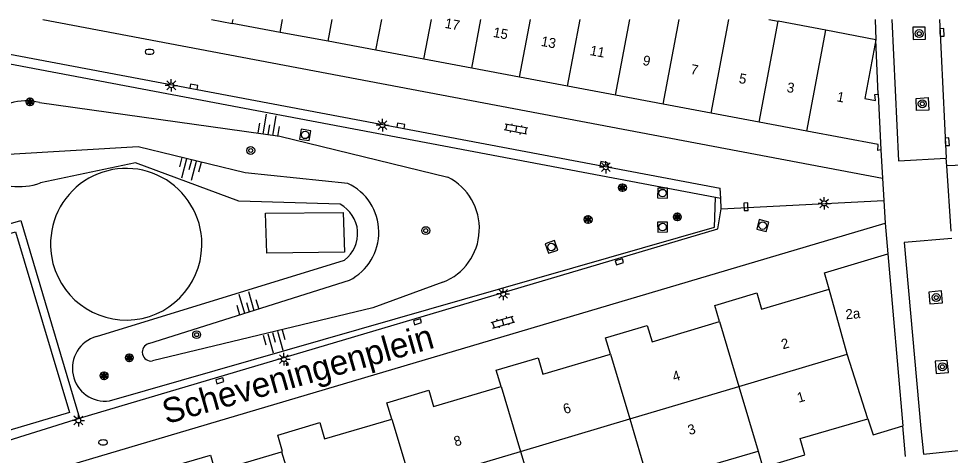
# Model space of a CAD drawing. Extents: x 125000 to 129004, y 397500 to 399008.
# Drawn here: x 126716 to 126810, y 398956.1 to 399000.1 of the extents above; entities that cross this region are included whole.
import ezdxf

# ---------------------------------------------------------------- set-up
doc = ezdxf.new("R2010")
doc.units = 0
for name, color, linetype in [('gg-afsc-hekwerk', 7, 'Continuous'), ('gg-afsc-muur', 7, 'Continuous'), ('gg-anno-huisnummerreeks BGT', 7, 'Continuous'), ('gg-anno-openbare ruimte label', 7, 'Continuous'), ('gg-bbg-hoofdgebouw', 7, 'Continuous'), ('gg-bbg-tussenscheiding', 7, 'Continuous'), ('gg-knt-bovenkant onderkant talud', 7, 'Continuous'), ('gg-knt-verharding', 7, 'Continuous'), ('gg-knt-verharding nz', 7, 'Continuous'), ('gt-grn-groengrens', 7, 'Continuous'), ('gt-grn-weggrens', 7, 'Continuous'), ('gt-symb-boom', 7, 'Continuous'), ('gt-symb-brandkraan', 7, 'Continuous'), ('gt-symb-klinker verharding', 7, 'Continuous'), ('gt-symb-kolk', 7, 'Continuous'), ('gt-symb-lichtmast', 7, 'Continuous'), ('gt-symb-rioolschacht', 7, 'Continuous'), ('gt-symb-solitaire heester', 7, 'Continuous'), ('gt-symb-talud symbool', 7, 'Continuous')]:
    doc.layers.add(name, color=color, linetype=linetype)

# ---------------------------------------------------------------- blocks, each defined once
blk = doc.blocks.new('gt0-KOLK')
at = {"layer": 'gt-symb-kolk'}
blk.add_lwpolyline([(0, 0), (0.375, 0), (0.375, 0.4), (-0.375, 0.4), (-0.375, 0), (0, 0)], dxfattribs=at)
blk = doc.blocks.new('gt0-BOOM')
at = {"layer": 'gt-symb-boom'}
for radius in [0.4, 0.2]:
    blk.add_circle((0, 0), radius, dxfattribs=at)
blk = doc.blocks.new('gt0-RS')
at = {"layer": 'gt-symb-rioolschacht'}
blk.add_lwpolyline([(-0.5, -0.5), (0.5, -0.5), (0.5, 0.5), (-0.5, 0.5)], close=True, dxfattribs=at)
blk.add_circle((0, 0), 0.375, dxfattribs=at)
blk = doc.blocks.new('gt0-TALUD_1')
at = {"layer": 'gt-symb-talud symbool'}
for p, q in [((-1, -1), (-1, 0)), ((-0.5, -2), (-0.5, 0)), ((0, -1), (0, 0)), ((0.5, -2), (0.5, 0)), ((1, -1), (1, 0))]:
    blk.add_line(p, q, dxfattribs=at)
blk = doc.blocks.new('gt0-KL1')
at = {"layer": 'gt-symb-klinker verharding'}
for p, q in [((-1.15, 0.3), (1.15, 0.3)), ((-1, -0.3), (-1, 0.3)), ((-0.5, 0.3), (-0.5, 0.45)), ((0, -0.3), (0, 0.3)), ((0.5, 0.3), (0.5, 0.45)), ((1, -0.3), (1, 0.3)), ((-1.15, -0.3), (1.15, -0.3)), ((-0.5, -0.45), (-0.5, -0.3)), ((0.5, -0.45), (0.5, -0.3))]:
    blk.add_line(p, q, dxfattribs=at)
blk = doc.blocks.new('gt0-LMAST')
at = {"layer": 'gt-symb-lichtmast'}
for p, q in [((-0.182, 0.173), (-0.447, 0.438)), ((-0.005, 0.246), (-0.005, 0.621)), ((0.172, 0.173), (0.437, 0.438)), ((-0.255, -0.004), (-0.63, -0.004)), ((-0.182, -0.181), (-0.447, -0.446)), ((-0.005, -0.254), (-0.005, -0.629)), ((0.437, -0.446), (0.172, -0.181)), ((0.245, -0.004), (0.62, -0.004))]:
    blk.add_line(p, q, dxfattribs=at)
blk.add_circle((-0.005, -0.004), 0.25, dxfattribs=at)
blk = doc.blocks.new('gt0-SH')
at = {"layer": 'gt-symb-solitaire heester'}
blk.add_circle((0, 0), 0.4, dxfattribs=at)
for centre, start, end in [((-0.346, 0.2), 270, 30), ((-0.346, -0.2), 330, 90), ((0, 0.4), 210, 330), ((0.346, 0.2), 150, 270), ((0.346, -0.2), 90, 210), ((0, -0.4), 30, 150)]:
    blk.add_arc(centre, 0.4, start, end, dxfattribs=at)
blk = doc.blocks.new('gt0-BR')
at = {"layer": 'gt-symb-brandkraan'}
for centre, radius, start, end in [((-0.244, 0), 0.206, 107.56694, 252.43307), ((0.599, -2.664), 3, 106.89205, 107.56694), ((0, -0.691), 0.938, 73.10799, 106.89205), ((-0.599, -2.664), 3, 72.43309, 73.10799), ((0.244, 0), 0.206, 287.56695, 72.43309), ((0.599, 2.664), 3, 252.43307, 253.10797), ((0, 0.691), 0.938, 253.10797, 286.89206), ((-0.599, 2.664), 3, 286.89206, 287.56695)]:
    blk.add_arc(centre, radius, start, end, dxfattribs=at)

msp = doc.modelspace()

# ---------------------------------------------------------------- linework, layer by layer
at = {"layer": 'gg-afsc-hekwerk'}
for p, q in [((126786.816, 398981.949), (126786.764, 398982.986)), ((126786.867, 398980.912), (126786.816, 398981.949)), ((126786.518, 398978.91), (126786.867, 398980.912)), ((126722.145, 398959.804), (126786.518, 398978.91))]:
    msp.add_line(p, q, dxfattribs=at)
at = {"layer": 'gg-afsc-muur'}
msp.add_line((126802.399, 399000), (126802.476, 398997.96), dxfattribs=at)
at = {"layer": 'gg-bbg-hoofdgebouw'}
for p, q in [((126735.443, 399000), (126737.552, 398999.605)), ((126742.381, 398998.7), (126737.552, 398999.605)), ((126791.666, 399000), (126792.603, 398999.823)), ((126797.432, 398998.912), (126792.603, 398999.823)), ((126747.211, 398997.795), (126742.381, 398998.7)), ((126802.476, 398997.96), (126797.432, 398998.912)), ((126752.042, 398996.89), (126747.211, 398997.795)), ((126756.872, 398995.986), (126752.042, 398996.89)), ((126761.702, 398995.081), (126756.872, 398995.986)), ((126766.532, 398994.176), (126761.702, 398995.081)), ((126771.363, 398993.271), (126766.532, 398994.176)), ((126776.193, 398992.366), (126771.363, 398993.271)), ((126781.022, 398991.462), (126776.193, 398992.366)), ((126802.693, 398992.452), (126802.981, 398986.841)), ((126785.852, 398990.557), (126781.022, 398991.462)), ((126790.683, 398989.652), (126785.852, 398990.557)), ((126795.513, 398988.747), (126790.683, 398989.652)), ((126803.663, 398976.358), (126805.188, 398959.032))]:
    msp.add_line(p, q, dxfattribs=at)
for points in [[(126802.476, 398997.96), (126801.358, 398992.035), (126802.419, 398991.835), (126802.373, 398992.436), (126802.693, 398992.452)], [(126802.981, 398986.841), (126802.669, 398986.805), (126802.692, 398987.402), (126795.513, 398988.747)], [(126797.764, 398972.823), (126797.277, 398974.462), (126803.663, 398976.358)], [(126786.698, 398969.541), (126786.213, 398971.181), (126790.443, 398972.431), (126790.928, 398970.791), (126797.764, 398972.823)], [(126775.682, 398966.27), (126775.196, 398967.909), (126779.403, 398969.157), (126779.889, 398967.518), (126786.698, 398969.541)], [(126764.661, 398962.998), (126764.173, 398964.637), (126768.389, 398965.891), (126768.877, 398964.252), (126775.682, 398966.27)], [(126753.641, 398959.721), (126753.152, 398961.36), (126757.367, 398962.618), (126757.856, 398960.979), (126764.661, 398962.998)], [(126742.514, 398956.431), (126742.62, 398956.462), (126742.134, 398958.102), (126746.365, 398959.356), (126746.851, 398957.716), (126753.641, 398959.721)], [(126790.588, 398956.493), (126791.078, 398954.844), (126795.315, 398956.104), (126794.838, 398957.753), (126801.646, 398959.752)], [(126801.646, 398959.752), (126802.184, 398958.118), (126805.188, 398959.032)], [(126731.491, 398953.152), (126731.585, 398953.18), (126731.096, 398954.822), (126735.347, 398956.082), (126735.833, 398954.443), (126742.514, 398956.431)], [(126779.579, 398953.229), (126780.067, 398951.58), (126784.28, 398952.827), (126783.792, 398954.487), (126790.588, 398956.493)]]:
    msp.add_lwpolyline(points, dxfattribs=at)
at = {"layer": 'gg-bbg-tussenscheiding'}
for p, q in [((126737.552, 398999.605), (126737.627, 399000)), ((126742.381, 398998.7), (126742.626, 399000)), ((126747.211, 398997.795), (126747.627, 399000)), ((126752.042, 398996.89), (126752.629, 399000)), ((126756.872, 398995.986), (126757.629, 399000)), ((126761.702, 398995.081), (126762.63, 399000)), ((126766.532, 398994.176), (126767.631, 399000)), ((126771.363, 398993.271), (126772.633, 399000)), ((126776.193, 398992.366), (126777.634, 399000)), ((126781.022, 398991.462), (126782.635, 399000)), ((126785.852, 398990.557), (126787.634, 399000)), ((126790.683, 398989.652), (126792.603, 398999.823)), ((126795.513, 398988.747), (126797.432, 398998.912)), ((126799.581, 398966.248), (126797.764, 398972.823)), ((126786.698, 398969.541), (126788.647, 398963.003)), ((126775.682, 398966.27), (126777.635, 398959.735)), ((126788.647, 398963.003), (126799.581, 398966.248)), ((126801.646, 398959.752), (126799.581, 398966.248)), ((126764.661, 398962.998), (126766.617, 398956.465)), ((126777.635, 398959.735), (126788.647, 398963.003)), ((126788.647, 398963.003), (126790.588, 398956.493)), ((126753.641, 398959.721), (126755.59, 398953.193)), ((126766.617, 398956.465), (126777.635, 398959.735)), ((126777.635, 398959.735), (126779.579, 398953.229)), ((126742.514, 398956.431), (126744.496, 398949.901)), ((126755.59, 398953.193), (126766.617, 398956.465)), ((126766.617, 398956.465), (126768.566, 398949.958))]:
    msp.add_line(p, q, dxfattribs=at)
at = {"layer": 'gg-knt-bovenkant onderkant talud'}
for p, q in [((126718.091, 398991.629), (126742.346, 398988.235)), ((126742.346, 398988.235), (126759.299, 398984.105)), ((126723.848, 398968.025), (126748.864, 398975.75)), ((126729.14, 398967.322), (126749.358, 398973.714)), ((126758.794, 398973.504), (126751.724, 398970.919)), ((126751.724, 398970.919), (126729.506, 398965.572))]:
    msp.add_line(p, q, dxfattribs=at)
for points in [[(126749.205, 398983.472), (126738.862, 398984.548), (126728.056, 398987.15), (126714.98, 398986.378)], [(126748.426, 398981.364), (126738.219, 398981.671), (126727.795, 398985.556), (126718.203, 398983.522)], [(126725.171, 398961.56), (126786.197, 398979.059), (126786.278, 398982.051)]]:
    msp.add_lwpolyline(points, dxfattribs=at)
for centre, radius, start, end in [((126716.732, 398986.06), 5.732, 76.28925, 135.37319), ((126716.048, 398989.579), 6.429, 182.17744, 289.58062), ((126756.645, 398978.919), 5.826, 291.64685, 62.89847), ((126746.896, 398978.556), 5.432, 296.95266, 64.84392), ((126746.863, 398978.418), 3.335, 306.87196, 62.05031), ((126724.723, 398964.836), 3.307, 105.34561, 277.78509), ((126729.368, 398966.456), 0.895, 104.73699, 278.88847)]:
    msp.add_arc(centre, radius, start, end, dxfattribs=at)
at = {"layer": 'gg-knt-verharding'}
for p, q in [((126718.446, 399000), (126803.146, 398984.015)), ((126710.857, 398997.305), (126786.764, 398982.986)), ((126802.981, 398986.841), (126803.146, 398984.015)), ((126809.613, 398985.232), (126809.558, 398986.029)), ((126814.576, 398985.483), (126809.613, 398985.232)), ((126810.075, 398978.669), (126809.613, 398985.232)), ((126719.186, 398954.488), (126803.405, 398979.463)), ((126803.405, 398979.463), (126803.663, 398976.358)), ((126712.206, 398956.72), (126722.145, 398959.804)), ((126805.459, 398955.951), (126805.188, 398959.032))]:
    msp.add_line(p, q, dxfattribs=at)
for points in [[(126804.08, 399000), (126804.746, 398985.764), (126809.558, 398986.029)], [(126806.184, 398999.221), (126806.229, 398997.995), (126807.457, 398998.02), (126807.432, 398999.229), (126806.184, 398999.221)], [(126807.752, 398992.116), (126807.804, 398990.867), (126806.574, 398990.816), (126806.519, 398992.045), (126807.752, 398992.116)], [(126740.907, 398980.46), (126748.744, 398980.547), (126748.859, 398976.549), (126741.031, 398976.443), (126740.907, 398980.46)], [(126706.984, 398977.081), (126705.862, 398976.73), (126706.113, 398975.759), (126715.696, 398978.605), (126721.116, 398960.387), (126711.926, 398957.646), (126712.206, 398956.72)], [(126810.125, 398977.923), (126805.32, 398977.52), (126806.986, 398958.755), (126807.272, 398956.163), (126812.053, 398956.669)], [(126809.169, 398971.42), (126809.079, 398972.646), (126807.823, 398972.525), (126807.922, 398971.318), (126809.169, 398971.42)], [(126809.79, 398964.414), (126809.669, 398965.62), (126808.441, 398965.539), (126808.539, 398964.323), (126809.79, 398964.414)]]:
    msp.add_lwpolyline(points, dxfattribs=at)
for centre, radius, start, end in [((126726.847, 398977.352), 7.632, 4.07546, 189.00488), ((126726.85, 398977.329), 7.631, 188.83193, 4.24842)]:
    msp.add_arc(centre, radius, start, end, dxfattribs=at)
at = {"layer": 'gg-knt-verharding nz'}
msp.add_line((126808.878, 399000), (126809.558, 398986.029), dxfattribs=at)
at = {"layer": 'gt-grn-groengrens'}
for p, q in [((126786.278, 398982.051), (126711.96, 398996.092)), ((126786.816, 398981.949), (126786.278, 398982.051))]:
    msp.add_line(p, q, dxfattribs=at)
msp.add_lwpolyline([(126706.984, 398977.081), (126716.22, 398979.73), (126722.145, 398959.804)], dxfattribs=at)
at = {"layer": 'gt-grn-weggrens'}
for p, q in [((126802.693, 398992.452), (126802.476, 398997.96)), ((126803.146, 398984.015), (126803.276, 398981.739)), ((126786.867, 398980.912), (126803.276, 398981.739)), ((126803.276, 398981.739), (126803.405, 398979.463))]:
    msp.add_line(p, q, dxfattribs=at)

# ---------------------------------------------------------------- block references
at = {"layer": 'gt-symb-boom'}
for p in [(126806.834, 398998.572), (126807.145, 398991.496), (126739.409, 398986.789), (126757.066, 398978.711), (126808.549, 398971.968), (126733.953, 398968.226), (126809.172, 398964.986)]:
    msp.add_blockref('gt0-BOOM', p, dxfattribs=at)
at = {"layer": 'gt-symb-brandkraan'}
for p in [(126729.203, 398996.732), (126724.511, 398957.368)]:
    msp.add_blockref('gt0-BR', p, dxfattribs=at)
at = {"layer": 'gt-symb-klinker verharding'}
for p, rotation in [((126766.16, 398988.948), 169.34163849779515), ((126764.854, 398969.486), 16.55113675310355)]:
    msp.add_blockref('gt0-KL1', p, dxfattribs=dict(at, rotation=rotation))
at = {"layer": 'gt-symb-kolk'}
for p, rotation in [((126808.93, 398998.683), -87.13473427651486), ((126733.627, 398993.01), -10.658361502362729), ((126754.506, 398989.072), -10.658361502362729), ((126809.461, 398987.66), -86.6167123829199), ((126775.003, 398985.204), -10.71464389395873), ((126789.563, 398981.13), 93.09405805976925), ((126776.536, 398975.763), -163.3227060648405), ((126756.175, 398969.714), -163.43253307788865), ((126736.231, 398963.776), -163.4325330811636)]:
    msp.add_blockref('gt0-KOLK', p, dxfattribs=dict(at, rotation=rotation))
at = {"layer": 'gt-symb-lichtmast'}
for p in [(126731.401, 398993.362), (126752.701, 398989.348), (126775.224, 398985.106), (126797.258, 398981.462), (126764.875, 398972.34), (126742.755, 398965.761), (126722.028, 398959.587)]:
    msp.add_blockref('gt0-LMAST', p, dxfattribs=at)
at = {"layer": 'gt-symb-rioolschacht'}
for p, rotation in [((126744.892, 398988.36), 80.67893928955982), ((126780.948, 398982.5), -0.8593722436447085), ((126791.049, 398979.218), -14.064036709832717), ((126780.952, 398979.074), 0.4583564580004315), ((126769.74, 398977.064), 19.26841496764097)]:
    msp.add_blockref('gt0-RS', p, dxfattribs=dict(at, rotation=rotation))
at = {"layer": 'gt-symb-solitaire heester'}
for p in [(126717.143, 398991.687), (126776.895, 398983.043), (126773.435, 398979.83), (126782.439, 398980.09), (126727.162, 398965.899), (126724.609, 398964.085)]:
    msp.add_blockref('gt0-SH', p, dxfattribs=at)
at = {"layer": 'gt-symb-talud symbool'}
for p, xscale, yscale, rotation in [((126741.118, 398988.386), 0.9997329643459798, 0.9997329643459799, 170.151377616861), ((126733.459, 398985.849), 0.9997619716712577, 0.9997619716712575, -14.481034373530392), ((126741.644, 398968.412), 1.0004049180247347, 1.0004049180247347, 15.717252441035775)]:
    msp.add_blockref('gt0-TALUD_1', p, dxfattribs=dict(at, xscale=xscale, yscale=yscale, rotation=rotation))
at = {"layer": 'gt-symb-talud symbool', "rotation": -163.73979529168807}
msp.add_blockref('gt0-TALUD_1', (126739.249, 398970.518), dxfattribs=at)

# ---------------------------------------------------------------- texts
at = {"layer": 'gg-anno-huisnummerreeks BGT'}
for s, rotation, p in [('17', 349.4, (126758.931, 398999.161)), ('15', 349.4, (126763.8, 398998.249)), ('13', 349.4, (126768.631, 398997.344)), ('11', 349.4, (126773.567, 398996.419)), ('9', 349.4, (126778.891, 398995.422)), ('7', 349.4, (126783.717, 398994.518)), ('5', 349.4, (126788.588, 398993.605)), ('3', 349.4, (126793.418, 398992.7)), ('1', 349.4, (126798.462, 398991.755)), ('2a', 5, (126799.447, 398969.77)), ('2', 16.6, (126793.09, 398966.739)), ('4', 16.6, (126782.108, 398963.483)), ('1', 16.4, (126794.682, 398961.354)), ('6', 16.5, (126771.088, 398960.215)), ('3', 16.4, (126783.657, 398958.096)), ('8', 16.5, (126760.063, 398956.941))]:
    msp.add_text(s, height=1, rotation=rotation, dxfattribs=at).set_placement(p)
at = {"layer": 'gg-anno-openbare ruimte label'}
msp.add_text('Scheveningenplein', height=2.5, rotation=15.9, dxfattribs=at).set_placement((126730.899, 398959.19))

doc.saveas('drawing.dxf')
